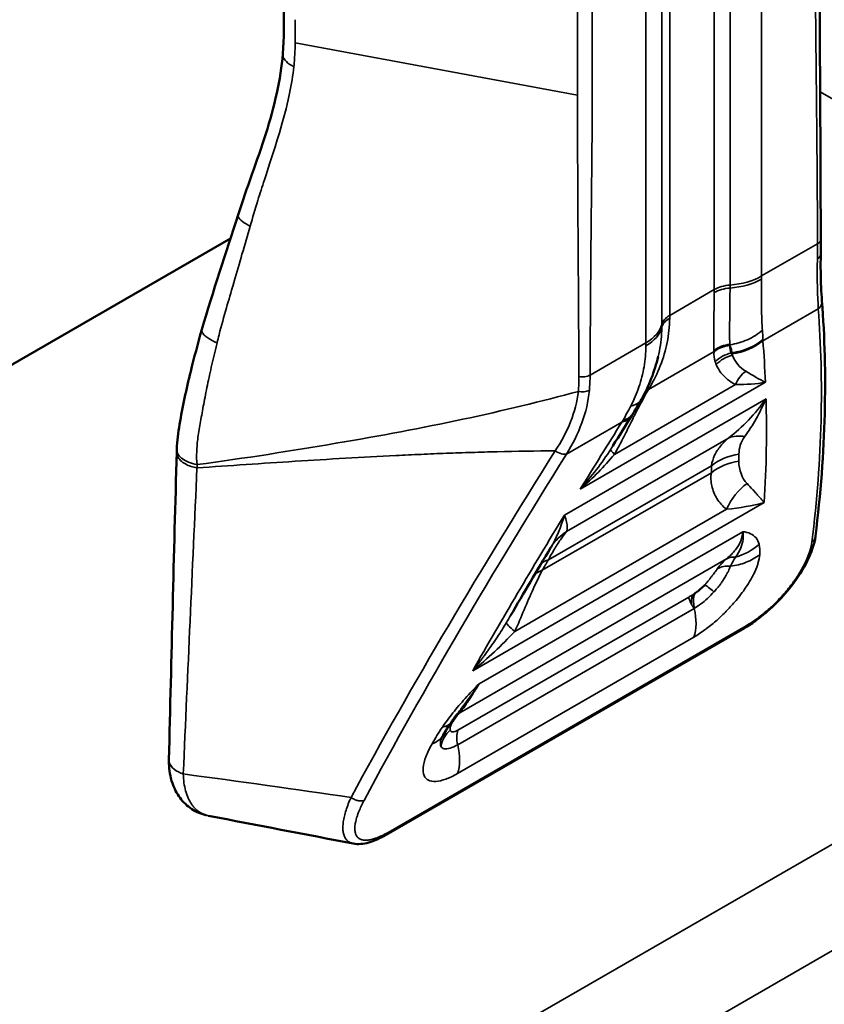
# Model space of a CAD drawing. Header units: millimetres. Extents: x 0 to 14369, y -869 to 2970.
# Tile 527 of 656: x 3819 to 3833, y 1187 to 1204. Entities that reach past the tile are written whole.
import ezdxf

# ---------------------------------------------------------------- set-up
doc = ezdxf.new("R2010")
doc.units = ezdxf.units.MM
doc.header["$LTSCALE"] = 10
doc.layers.add('Sichtbar (ISO)', color=7, linetype='Continuous', lineweight=50)
doc.layers.add('Sichtbar schmal (ISO)', color=7, linetype='Continuous', lineweight=35)

msp = doc.modelspace()

# ---------------------------------------------------------------- linework, layer by layer
at = {"layer": 'Sichtbar (ISO)'}
for p, q in [((3822.837, 1200.313), (3782.693, 1177.136)), ((3828.57, 1194.773), (3828.57, 1194.774)), ((3832.039, 1193.335), (3825.627, 1189.634))]:
    msp.add_line(p, q, dxfattribs=at)
for centre, major_axis, ratio, start_param, end_param in [((3829.419, 1194.245), (-0.834, 0.552), 0.958215, 6.283142, 6.283187), ((3825.964, 1192.213), (0.824, -0.566), 0.404787, 6.283185, 6.283364), ((3825.78, 1191.915), (0.869, -0.495), 0.548701, 6.283124, 6.283149), ((3825.527, 1189.807), (0.1, -0.173), 0.57735, 6.282714, 6.283185)]:
    msp.add_ellipse(centre, major_axis=major_axis, ratio=ratio, start_param=start_param, end_param=end_param, dxfattribs=at)
for points in [[(3833.371, 1211.994), (3833.371, 1208.09), (3833.39, 1204.197), (3833.409, 1200.303)], [(3823.777, 1203.62), (3823.802, 1203.906), (3823.796, 1204.179), (3823.796, 1204.462)], [(3822.327, 1198.682), (3822.526, 1199.366), (3822.752, 1200.052), (3822.974, 1200.736)], [(3833.409, 1200.303), (3833.409, 1200.213), (3833.408, 1200.124), (3833.407, 1200.038)], [(3833.429, 1199.199), (3833.526, 1197.9), (3833.502, 1196.5), (3833.312, 1194.982)], [(3822.326, 1198.682), (3822.326, 1198.682), (3822.326, 1198.682), (3822.326, 1198.682)], [(3830.496, 1198.198), (3830.434, 1197.935), (3830.331, 1197.675), (3830.196, 1197.432)], [(3830.497, 1198.198), (3830.497, 1198.2), (3830.497, 1198.201), (3830.498, 1198.203)], [(3830.196, 1197.432), (3830.147, 1197.345), (3830.097, 1197.26), (3830.045, 1197.176)], [(3830.026, 1197.145), (3829.912, 1196.964), (3829.799, 1196.784), (3829.687, 1196.603)], [(3830.045, 1197.176), (3830.038, 1197.166), (3830.032, 1197.156), (3830.026, 1197.145)], [(3821.737, 1190.976), (3821.78, 1192.81), (3821.826, 1194.647), (3821.876, 1196.485)], [(3821.876, 1196.486), (3821.876, 1196.503), (3821.876, 1196.523), (3821.877, 1196.544)], [(3821.876, 1196.486), (3821.876, 1196.486), (3821.876, 1196.485), (3821.876, 1196.485)], [(3833.312, 1194.982), (3833.312, 1194.982), (3833.312, 1194.982), (3833.312, 1194.982)], [(3828.57, 1194.773), (3828.327, 1194.367), (3828.088, 1193.962), (3827.853, 1193.559)], [(3828.585, 1194.798), (3828.58, 1194.79), (3828.575, 1194.782), (3828.57, 1194.774)], [(3831.33, 1194.109), (3831.314, 1194.091), (3831.278, 1194.056), (3831.216, 1194.004), (3831.173, 1193.972), (3831.15, 1193.957)], [(3826.902, 1191.802), (3826.861, 1191.75), (3826.823, 1191.698), (3826.789, 1191.647)], [(3826.789, 1191.647), (3826.736, 1191.571), (3826.692, 1191.496), (3826.648, 1191.419)], [(3822.443, 1189.974), (3822.444, 1189.974), (3822.446, 1189.974), (3822.447, 1189.974)], [(3825.037, 1189.475), (3824.175, 1189.641), (3823.311, 1189.808), (3822.447, 1189.973)]]:
    msp.add_open_spline(points, degree=3, dxfattribs=at)
for points, knots in [([(3822.974, 1200.736), (3823.132, 1201.221), (3823.317, 1201.706), (3823.626, 1202.678), (3823.738, 1203.171), (3823.777, 1203.62)], [0, 0, 0, 0, 0.159024, 0.159024, 0.3208624, 0.3208624, 0.3208624, 0.3208624]), ([(3833.407, 1200.038), (3833.402, 1199.809), (3833.406, 1199.61), (3833.418, 1199.354), (3833.424, 1199.272), (3833.429, 1199.199)], [0, 0, 0, 0, 0.0898929, 0.0898929, 0.1390026, 0.1390026, 0.1390026, 0.1390026]), ([(3821.877, 1196.542), (3821.879, 1196.688), (3821.903, 1196.835), (3821.979, 1197.296), (3822.049, 1197.612), (3822.187, 1198.179), (3822.253, 1198.43), (3822.326, 1198.682)], [0, 0, 0, 0, 0.0486434, 0.0486434, 0.1539479, 0.1539479, 0.2365826, 0.2365826, 0.2365826, 0.2365826]), ([(3833.312, 1194.982), (3833.295, 1194.845), (3833.245, 1194.694), (3833.095, 1194.392), (3832.998, 1194.24), (3832.791, 1193.973), (3832.684, 1193.853), (3832.475, 1193.651), (3832.371, 1193.564), (3832.192, 1193.431), (3832.114, 1193.379), (3832.039, 1193.335)], [0, 0, 0, 0, 0.0659942, 0.0659942, 0.1244603, 0.1244603, 0.1711716, 0.1711716, 0.2118942, 0.2118942, 0.2429385, 0.2429385, 0.2429385, 0.2429385]), ([(3826.648, 1191.419), (3826.632, 1191.39), (3826.62, 1191.366), (3826.608, 1191.34), (3826.606, 1191.333), (3826.606, 1191.333)], [0, 0, 0, 0, 0.01602061, 0.01602061, 0.02819988, 0.02819988, 0.02819988, 0.02819988]), ([(3822.412, 1189.981), (3822.319, 1190.003), (3822.227, 1190.041), (3822.064, 1190.148), (3821.993, 1190.217), (3821.876, 1190.374), (3821.83, 1190.465), (3821.76, 1190.671), (3821.74, 1190.791), (3821.737, 1190.933), (3821.737, 1190.953), (3821.737, 1190.973)], [0.0036528, 0.0036528, 0.0036528, 0.0036528, 0.0365222, 0.0365222, 0.0696414, 0.0696414, 0.1040063, 0.1040063, 0.1445002, 0.1445002, 0.1510925, 0.1510925, 0.1510925, 0.1510925]), ([(3825.627, 1189.634), (3825.519, 1189.571), (3825.414, 1189.524), (3825.22, 1189.468), (3825.126, 1189.458), (3825.037, 1189.475)], [0, 0, 0, 0, 0.04450751, 0.04450751, 0.08626756, 0.08626756, 0.08626756, 0.08626756])]:
    msp.add_open_spline(points, degree=3, knots=knots, dxfattribs=at)
at = {"layer": 'Sichtbar schmal (ISO)'}
for p, q in [((3832.349, 1199.643), (3832.349, 1223.072)), ((3831.5, 1222.827), (3831.5, 1199.398)), ((3831.783, 1199.479), (3831.783, 1222.909)), ((3830.702, 1198.937), (3830.702, 1222.366)), ((3830.561, 1222.203), (3830.561, 1198.774)), ((3830.278, 1221.876), (3830.278, 1198.447)), ((3823.996, 1203.816), (3829.053, 1202.884)), ((3833.396, 1202.939), (3843.054, 1197.364)), ((3833.35, 1200.221), (3832.349, 1199.643)), ((3831.5, 1199.398), (3830.702, 1198.937)), ((3832.371, 1198.483), (3833.363, 1199.055)), ((3830.278, 1198.447), (3829.277, 1197.869)), ((3830.321, 1197.61), (3831.496, 1198.288)), ((3831.495, 1198.301), (3831.495, 1198.309)), ((3831.802, 1198.262), (3831.821, 1198.268)), ((3831.822, 1198.251), (3831.825, 1198.221)), ((3829.102, 1195.825), (3832.416, 1197.739)), ((3829.713, 1196.448), (3831.88, 1197.699)), ((3830.341, 1197.642), (3830.334, 1197.63)), ((3832.427, 1197.445), (3828.819, 1195.361)), ((3828.855, 1196.452), (3829.847, 1197.025)), ((3831.758, 1196.74), (3828.855, 1195.064)), ((3828.532, 1194.559), (3831.45, 1196.244)), ((3831.448, 1196.119), (3828.421, 1194.371)), ((3827.175, 1192.571), (3832.395, 1195.585)), ((3827.927, 1193.275), (3831.718, 1195.464)), ((3832.009, 1195.062), (3827.289, 1192.337)), ((3831.722, 1194.578), (3826.944, 1191.819)), ((3831.044, 1193.892), (3826.911, 1191.506)), ((3797.092, 1168.381), (3840.935, 1193.695)), ((3831.141, 1193.688), (3826.907, 1191.244)), ((3832.072, 1193.378), (3825.661, 1189.677)), ((3826.903, 1190.73), (3831.137, 1193.175)), ((3841.739, 1192.252), (3797.896, 1166.939))]:
    msp.add_line(p, q, dxfattribs=at)
for centre, major_axis, ratio, start_param, end_param in [((3833.207, 1200.042), (0.2, -0.004), 0.636054, 5.509734, 6.283206), ((3831.854, 1199.194), (-0.5, 0), 0.57735, 4.854286, 5.497787), ((3831.642, 1200.051), (-1, 0), 0.57735, 1.712693, 2.356195), ((3831.641, 1200.006), (-1, 0.011), 0.584733, 1.71915, 2.362651), ((3830.574, 1200.164), (-0.417, 2.503), 0.453592, 4.338599, 4.360638), ((3828.601, 1201.806), (-2.65, 4.59), 0.57735, 3.914216, 3.926991), ((3831.853, 1199.136), (-0.5, 0.006), 0.584696, 4.860753, 5.504256), ((3827.965, 1201.439), (2.5, -4.33), 0.57735, 0.772617, 0.785398), ((3829.571, 1198.855), (1, 0), 0.57735, 5.497787, 6.141288), ((3831.056, 1198.733), (-0.5, 0), 0.57735, 5.497788, 6.141288), ((3831.056, 1198.676), (-0.5, 0.006), 0.584675, 5.504269, 6.147772), ((3829.316, 1199.47), (-0.434, 2.532), 0.460684, 4.334128, 4.355908), ((3827.167, 1200.978), (-2.5, 4.33), 0.57735, 3.914211, 3.926991), ((3829.571, 1198.811), (1, -0.011), 0.584663, 5.504305, 6.147806), ((3826.53, 1200.611), (2.65, -4.59), 0.57735, 0.772625, 0.785398), ((3831.83, 1197.985), (-0.5, 0.002), 0.870781, 4.815698, 5.449888), ((3831.701, 1199.152), (-0.994, -0.109), 0.891379, 1.593439, 2.208953), ((3831.703, 1199.134), (-0.997, -0.079), 0.891022, 1.620568, 2.233209), ((3831.862, 1197.82), (-0.449, -0.219), 0.881617, 4.429017, 5.089377), ((3832.317, 1198.553), (0.495, 0.326), 0.640032, 2.690734, 3.036523), ((3831.884, 1197.78), (-0.428, -0.259), 0.874269, 4.349579, 5.026827), ((3832.233, 1197.519), (-0.145, -0.478), 0.787799, 3.939052, 4.572834), ((3776.504, 1254.083), (56.448, -56.448), 0.03592, 6.137999, 6.176702), ((3824.867, 1198.538), (3.904, -2.009), 0.785751, 0.313928, 0.388576), ((3829.122, 1197.685), (0.199, -0.018), 0.589403, 4.484401, 5.552567), ((3830.656, 1197.284), (-0.431, 0.254), 0.525076, 5.848761, 6.004115), ((3830.676, 1197.319), (-0.433, 0.251), 0.523396, 5.841954, 6.019865), ((3830.468, 1196.962), (-0.435, 0.247), 0.281937, 5.781205, 5.943343), ((3830.514, 1197.042), (-0.432, 0.251), 0.324761, 5.800704, 5.936081), ((3829.179, 1197.677), (0.847, -0.532), 0.481057, 5.862595, 6.283185), ((3829.197, 1197.706), (0.848, -0.53), 0.469012, 5.858317, 6.283185), ((3832.321, 1195.921), (-0.627, 0.779), 0.560809, 5.692038, 6.148824), ((3719.073, 1238.246), (111.072, -40.707), 0.205251, 6.202042, 6.237433), ((3830.066, 1196.268), (-0.419, 0.272), 0.134065, 0.029239, 0.663012), ((3659.953, 1262.267), (-170.479, 64.595), 0.150093, 3.061145, 3.090428), ((3832.117, 1195.467), (-1, 0.016), 0.87306, 4.904049, 5.45886), ((3832.118, 1195.592), (-1, 0.01), 0.874392, 4.898702, 5.453513), ((3784.381, 1159.17), (44.647, 45.801), 0.357936, 5.920669, 5.924714), ((3784.281, 1159.268), (44.279, 45.424), 0.357936, 5.920669, 5.924714), ((3832.424, 1195.104), (-0.34, -0.94), 0.790136, 3.994459, 4.61361), ((3829.419, 1194.245), (-0.834, 0.552), 0.958215, 5.885018, 6.283131), ((3831.636, 1195.488), (-0.967, -0.256), 0.91307, 1.582561, 2.070431), ((3829.2, 1193.907), (-0.861, 0.509), 0.524182, 5.849381, 6.110716), ((3866.849, 1206.939), (-44.285, -45.422), 0.357989, 5.30845, 5.312496), ((3832.004, 1194.168), (-0.325, 0.38), 0.687214, 5.687204, 6.129914), ((3829.089, 1193.719), (-0.862, 0.508), 0.527303, 5.848329, 6.112178), ((3831.86, 1194.016), (-0.404, 0.294), 0.775711, 5.381229, 5.945311), ((3831.658, 1193.767), (-0.357, 0.35), 0.094169, 5.28016, 5.957621), ((3831.446, 1193.601), (0.25, -0.433), 0.57735, 3.572147, 4.031038), ((3830.468, 1193.827), (0.5, -0.866), 0.57735, 0.453817, 1.096959), ((3828.633, 1192.915), (-0.849, 0.528), 0.109014, 0.041452, 0.660614), ((3831.939, 1193.509), (0.1, -0.173), 0.57735, 0, 0.453817), ((3827.225, 1191.41), (-0.372, 0.334), 0.90232, 6.022968, 6.225329), ((3825.964, 1192.213), (0.824, -0.566), 0.404787, 5.880972, 6.283185), ((3827.128, 1191.284), (-0.412, 0.284), 0.802352, 5.925089, 6.043435), ((3825.78, 1191.915), (0.869, -0.495), 0.548701, 5.840727, 6.28315), ((3827.093, 1191.155), (-0.42, -0.272), 0.951903, 4.862705, 5.549803), ((3827.244, 1191.175), (-0.25, 0.433), 0.57735, 0.437714, 1.096957), ((3826.234, 1191.382), (-0.5, 0.866), 0.57735, 3.59541, 4.23854), ((3825.527, 1189.807), (0.1, -0.173), 0.57735, 0, 0.453817)]:
    msp.add_ellipse(centre, major_axis=major_axis, ratio=ratio, start_param=start_param, end_param=end_param, dxfattribs=at)
for points, knots in [([(3833.35, 1200.221), (3833.348, 1200.708), (3833.343, 1201.437), (3833.336, 1202.287), (3833.331, 1202.772), (3833.326, 1203.258), (3833.321, 1203.743), (3833.316, 1204.228), (3833.314, 1204.593), (3833.312, 1204.958), (3833.312, 1205.446), (3833.312, 1206.056), (3833.312, 1206.788), (3833.312, 1207.765), (3833.312, 1209.473), (3833.312, 1210.937), (3833.312, 1211.913)], [0, 0, 0, 0, 0.125, 0.1875, 0.21875, 0.25, 0.3125, 0.34375, 0.375, 0.40625, 0.4375, 0.5, 0.5625, 0.625, 0.75, 1, 1, 1, 1]), ([(3829.053, 1202.884), (3829.053, 1202.887), (3829.053, 1202.89), (3829.053, 1202.893), (3829.053, 1202.931), (3829.053, 1202.968), (3829.053, 1203.005), (3829.054, 1203.249), (3829.054, 1203.493), (3829.054, 1203.737), (3829.054, 1203.981), (3829.054, 1204.225), (3829.054, 1204.469), (3829.054, 1204.502), (3829.054, 1204.535), (3829.054, 1204.568), (3829.054, 1204.779), (3829.054, 1204.99), (3829.054, 1205.202), (3829.054, 1205.548), (3829.054, 1205.895), (3829.054, 1206.242), (3829.054, 1206.383), (3829.054, 1206.525), (3829.054, 1206.666), (3829.054, 1207.642), (3829.053, 1208.618), (3829.053, 1209.595)], [0, 0, 0, 0, 0.001437, 0.001437, 0.001437, 0.018149, 0.018149, 0.018149, 0.127244, 0.127244, 0.127244, 0.236338, 0.236338, 0.236338, 0.250966, 0.250966, 0.250966, 0.345433, 0.345433, 0.345433, 0.500434, 0.500434, 0.500434, 0.563622, 0.563622, 0.563622, 1, 1, 1, 1]), ([(3829.315, 1209.605), (3829.315, 1208.629), (3829.314, 1207.165), (3829.314, 1205.456), (3829.315, 1204.48), (3829.314, 1203.748), (3829.315, 1203.138), (3829.314, 1202.65), (3829.313, 1202.283), (3829.311, 1201.915), (3829.306, 1201.425), (3829.3, 1200.933), (3829.295, 1200.442), (3829.291, 1199.951), (3829.283, 1199.093), (3829.279, 1198.358), (3829.277, 1197.869)], [0, 0, 0, 0, 0.25, 0.375, 0.4375, 0.5, 0.5625, 0.59375, 0.625, 0.65625, 0.6875, 0.75, 0.78125, 0.8125, 0.875, 1, 1, 1, 1]), ([(3823.996, 1203.816), (3823.997, 1203.864), (3823.997, 1203.911), (3823.997, 1203.958), (3823.998, 1204.005), (3823.998, 1204.052), (3823.998, 1204.098), (3823.998, 1204.143), (3823.998, 1204.189), (3823.998, 1204.233)], [0.0000004, 0.0000004, 0.0000004, 0.0000004, 0.3333333, 0.3333333, 0.3333333, 0.6666667, 0.6666667, 0.6666667, 0.9999987, 0.9999987, 0.9999987, 0.9999987]), ([(3823.973, 1203.392), (3823.922, 1203.416), (3823.874, 1203.446), (3823.839, 1203.482), (3823.804, 1203.516), (3823.782, 1203.555), (3823.778, 1203.594), (3823.777, 1203.603), (3823.777, 1203.612), (3823.777, 1203.62)], [0.0000463, 0.0000463, 0.0000463, 0.0000463, 0.2622411, 0.2622411, 0.2622411, 0.515991, 0.515991, 0.515991, 0.5734882, 0.5734882, 0.5734882, 0.5734882]), ([(3823.191, 1200.535), (3823.236, 1200.687), (3823.281, 1200.842), (3823.328, 1200.995), (3823.367, 1201.119), (3823.406, 1201.242), (3823.445, 1201.362), (3823.512, 1201.57), (3823.578, 1201.768), (3823.639, 1201.958), (3823.656, 1202.012), (3823.672, 1202.066), (3823.688, 1202.119), (3823.762, 1202.358), (3823.826, 1202.587), (3823.873, 1202.799), (3823.882, 1202.838), (3823.89, 1202.875), (3823.898, 1202.913), (3823.932, 1203.081), (3823.956, 1203.24), (3823.973, 1203.392)], [0, 0, 0, 0, 0.1378718, 0.1378718, 0.1378718, 0.25, 0.25, 0.25, 0.4448866, 0.4448866, 0.4448866, 0.5, 0.5, 0.5, 0.75, 0.75, 0.75, 0.7951623, 0.7951623, 0.7951623, 1, 1, 1, 1]), ([(3829.077, 1197.841), (3829.077, 1197.95), (3829.076, 1198.058), (3829.076, 1198.167), (3829.075, 1198.288), (3829.074, 1198.408), (3829.074, 1198.529), (3829.073, 1198.65), (3829.072, 1198.77), (3829.071, 1198.891), (3829.071, 1199.012), (3829.07, 1199.132), (3829.069, 1199.253), (3829.069, 1199.274), (3829.069, 1199.294), (3829.069, 1199.315), (3829.068, 1199.415), (3829.068, 1199.515), (3829.067, 1199.616), (3829.066, 1199.736), (3829.065, 1199.857), (3829.064, 1199.978), (3829.064, 1200.003), (3829.064, 1200.029), (3829.064, 1200.054), (3829.063, 1200.177), (3829.062, 1200.3), (3829.061, 1200.424), (3829.061, 1200.517), (3829.06, 1200.611), (3829.06, 1200.704), (3829.059, 1200.734), (3829.059, 1200.764), (3829.059, 1200.794), (3829.058, 1201.006), (3829.057, 1201.219), (3829.056, 1201.431), (3829.056, 1201.465), (3829.056, 1201.5), (3829.055, 1201.535), (3829.055, 1201.658), (3829.054, 1201.781), (3829.054, 1201.904), (3829.054, 1201.989), (3829.054, 1202.074), (3829.054, 1202.158), (3829.054, 1202.196), (3829.053, 1202.234), (3829.053, 1202.272), (3829.053, 1202.395), (3829.053, 1202.517), (3829.053, 1202.639), (3829.053, 1202.721), (3829.053, 1202.802), (3829.053, 1202.884)], [0, 0, 0, 0, 0.064883, 0.064883, 0.064883, 0.136772, 0.136772, 0.136772, 0.20863, 0.20863, 0.20863, 0.280457, 0.280457, 0.280457, 0.29267, 0.29267, 0.29267, 0.352262, 0.352262, 0.352262, 0.424059, 0.424059, 0.424059, 0.439005, 0.439005, 0.439005, 0.512172, 0.512172, 0.512172, 0.567602, 0.567602, 0.567602, 0.58534, 0.58534, 0.58534, 0.711163, 0.711163, 0.711163, 0.731675, 0.731675, 0.731675, 0.804842, 0.804842, 0.804842, 0.855289, 0.855289, 0.855289, 0.87801, 0.87801, 0.87801, 0.951177, 0.951177, 0.951177, 1, 1, 1, 1]), ([(3823.191, 1200.535), (3823.14, 1200.56), (3823.091, 1200.589), (3823.053, 1200.618), (3823.014, 1200.647), (3822.986, 1200.677), (3822.977, 1200.703), (3822.972, 1200.715), (3822.971, 1200.726), (3822.974, 1200.736)], [0.0000831, 0.0000831, 0.0000831, 0.0000831, 0.2483074, 0.2483074, 0.2483074, 0.4988922, 0.4988922, 0.4988922, 0.6198528, 0.6198528, 0.6198528, 0.6198528]), ([(3822.599, 1198.447), (3822.611, 1198.495), (3822.623, 1198.543), (3822.635, 1198.591), (3822.677, 1198.753), (3822.721, 1198.912), (3822.767, 1199.071), (3822.807, 1199.213), (3822.849, 1199.354), (3822.89, 1199.496), (3822.895, 1199.514), (3822.901, 1199.533), (3822.906, 1199.551), (3822.953, 1199.711), (3822.999, 1199.871), (3823.045, 1200.032), (3823.093, 1200.198), (3823.142, 1200.365), (3823.191, 1200.535)], [0, 0, 0, 0, 0.0675746, 0.0675746, 0.0675746, 0.2952134, 0.2952134, 0.2952134, 0.5, 0.5, 0.5, 0.5268358, 0.5268358, 0.5268358, 0.7594315, 0.7594315, 0.7594315, 1, 1, 1, 1]), ([(3833.35, 1200.221), (3833.374, 1200.235), (3833.394, 1200.254), (3833.403, 1200.275), (3833.407, 1200.284), (3833.409, 1200.294), (3833.409, 1200.303)], [0, 0, 0, 0, 0.4993892, 0.4993892, 0.4993892, 0.725237, 0.725237, 0.725237, 0.725237]), ([(3831.783, 1199.426), (3831.782, 1199.283), (3831.78, 1199.15), (3831.778, 1199.027), (3831.777, 1198.903), (3831.776, 1198.79), (3831.775, 1198.689), (3831.775, 1198.587), (3831.775, 1198.497), (3831.78, 1198.419)], [0, 0, 0, 0, 0.333333, 0.333333, 0.333333, 0.666667, 0.666667, 0.666667, 1, 1, 1, 1]), ([(3833.429, 1199.199), (3833.43, 1199.182), (3833.429, 1199.165), (3833.425, 1199.149), (3833.416, 1199.112), (3833.392, 1199.078), (3833.363, 1199.055)], [0.2800636, 0.2800636, 0.2800636, 0.2800636, 0.5, 0.5, 0.5, 1, 1, 1, 1]), ([(3822.599, 1198.447), (3822.54, 1198.471), (3822.451, 1198.517), (3822.366, 1198.585), (3822.328, 1198.635), (3822.322, 1198.666), (3822.326, 1198.68), (3822.326, 1198.682)], [0.0000152, 0.0000152, 0.0000152, 0.0000152, 0.2500324, 0.3752329, 0.5004333, 0.6256337, 0.6399154, 0.6399154, 0.6399154, 0.6399154]), ([(3830.498, 1198.203), (3830.505, 1198.235), (3830.512, 1198.267), (3830.518, 1198.299), (3830.545, 1198.437), (3830.559, 1198.577), (3830.561, 1198.721)], [0.5889068, 0.5889068, 0.5889068, 0.5889068, 0.6666667, 0.6666667, 0.6666667, 1, 1, 1, 1]), ([(3832.363, 1198.674), (3832.285, 1198.605), (3832.193, 1198.546), (3832.094, 1198.501), (3831.994, 1198.456), (3831.887, 1198.426), (3831.78, 1198.411)], [0, 0, 0, 0, 0.5, 0.5, 0.5, 1, 1, 1, 1]), ([(3831.78, 1198.398), (3831.779, 1198.4), (3831.78, 1198.402), (3831.781, 1198.405), (3831.781, 1198.407), (3831.78, 1198.409), (3831.78, 1198.411)], [0.0000002, 0.0000002, 0.0000002, 0.0000002, 0.5, 0.5, 0.5, 1, 1, 1, 1]), ([(3831.821, 1198.268), (3831.818, 1198.282), (3831.814, 1198.296), (3831.811, 1198.311), (3831.808, 1198.325), (3831.805, 1198.34), (3831.8, 1198.354), (3831.795, 1198.369), (3831.788, 1198.383), (3831.78, 1198.398)], [0, 0, 0, 0, 0.3333333, 0.3333333, 0.3333333, 0.6666667, 0.6666667, 0.6666667, 0.9998532, 0.9998532, 0.9998532, 0.9998532]), ([(3829.077, 1197.841), (3829.11, 1197.835), (3829.148, 1197.834), (3829.184, 1197.839), (3829.219, 1197.844), (3829.252, 1197.855), (3829.277, 1197.869)], [0, 0, 0, 0, 0.50042, 0.50042, 0.50042, 1, 1, 1, 1]), ([(3830.005, 1197.312), (3830.068, 1197.325), (3830.12, 1197.349), (3830.157, 1197.383), (3830.173, 1197.398), (3830.186, 1197.414), (3830.196, 1197.432)], [0, 0, 0, 0, 0.5, 0.5, 0.5, 0.7147985, 0.7147985, 0.7147985, 0.7147985]), ([(3821.876, 1196.485), (3821.875, 1196.46), (3821.88, 1196.435), (3821.892, 1196.41), (3821.904, 1196.384), (3821.922, 1196.359), (3821.946, 1196.336), (3821.97, 1196.313), (3822, 1196.293), (3822.031, 1196.275), (3822.095, 1196.24), (3822.17, 1196.217), (3822.239, 1196.205)], [0.3816005, 0.3816005, 0.3816005, 0.3816005, 0.5, 0.5, 0.5, 0.625, 0.625, 0.625, 0.75, 0.75, 0.75, 1, 1, 1, 1]), ([(3821.877, 1196.542), (3821.876, 1196.518), (3821.882, 1196.494), (3821.892, 1196.47), (3821.906, 1196.438), (3821.931, 1196.407), (3821.963, 1196.38), (3821.996, 1196.352), (3822.037, 1196.328), (3822.085, 1196.308), (3822.133, 1196.287), (3822.188, 1196.272), (3822.243, 1196.263)], [0.3763985, 0.3763985, 0.3763985, 0.3763985, 0.5, 0.5, 0.5, 0.6666667, 0.6666667, 0.6666667, 0.8333333, 0.8333333, 0.8333333, 1, 1, 1, 1]), ([(3828.653, 1196.51), (3828.306, 1196.508), (3827.959, 1196.502), (3827.612, 1196.494), (3827.461, 1196.491), (3827.309, 1196.487), (3827.158, 1196.482), (3827.006, 1196.478), (3826.855, 1196.472), (3826.704, 1196.467), (3826.553, 1196.461), (3826.402, 1196.455), (3826.251, 1196.448), (3826.101, 1196.442), (3825.95, 1196.434), (3825.8, 1196.427), (3825.197, 1196.397), (3824.597, 1196.361), (3823.996, 1196.323), (3823.41, 1196.286), (3822.825, 1196.246), (3822.239, 1196.205)], [0, 0, 0, 0, 0.16086, 0.16086, 0.16086, 0.231345, 0.231345, 0.231345, 0.301831, 0.301831, 0.301831, 0.372316, 0.372316, 0.372316, 0.442802, 0.442802, 0.442802, 0.724744, 0.724744, 0.724744, 1, 1, 1, 1]), ([(3828.653, 1196.51), (3828.685, 1196.488), (3828.726, 1196.469), (3828.763, 1196.459), (3828.799, 1196.448), (3828.832, 1196.446), (3828.855, 1196.452)], [0, 0, 0, 0, 0.5, 0.5, 0.5, 1, 1, 1, 1]), ([(3831.718, 1195.464), (3831.649, 1195.52), (3831.536, 1195.649), (3831.443, 1195.88), (3831.436, 1196.039), (3831.448, 1196.119)], [0, 0, 0, 0, 0.3333333, 0.6666667, 0.9999996, 0.9999996, 0.9999996, 0.9999996]), ([(3832.088, 1195.925), (3832.122, 1195.888), (3832.155, 1195.852), (3832.187, 1195.818), (3832.205, 1195.799), (3832.222, 1195.78), (3832.239, 1195.761), (3832.252, 1195.747), (3832.264, 1195.733), (3832.277, 1195.719), (3832.285, 1195.71), (3832.293, 1195.701), (3832.301, 1195.692), (3832.307, 1195.685), (3832.313, 1195.678), (3832.319, 1195.672), (3832.324, 1195.666), (3832.329, 1195.661), (3832.334, 1195.655), (3832.338, 1195.651), (3832.342, 1195.646), (3832.346, 1195.641), (3832.35, 1195.637), (3832.354, 1195.633), (3832.357, 1195.628), (3832.361, 1195.625), (3832.364, 1195.621), (3832.367, 1195.617), (3832.37, 1195.613), (3832.374, 1195.61), (3832.377, 1195.606), (3832.379, 1195.603), (3832.382, 1195.6), (3832.385, 1195.597), (3832.387, 1195.594), (3832.389, 1195.592), (3832.391, 1195.589), (3832.393, 1195.588), (3832.394, 1195.586), (3832.395, 1195.585)], [0, 0, 0, 0, 0.2873525, 0.2873525, 0.2873525, 0.4489045, 0.4489045, 0.4489045, 0.5729431, 0.5729431, 0.5729431, 0.6555368, 0.6555368, 0.6555368, 0.7182483, 0.7182483, 0.7182483, 0.7698159, 0.7698159, 0.7698159, 0.8149689, 0.8149689, 0.8149689, 0.8557926, 0.8557926, 0.8557926, 0.8934792, 0.8934792, 0.8934792, 0.9281865, 0.9281865, 0.9281865, 0.9592757, 0.9592757, 0.9592757, 0.9851994, 0.9851994, 0.9851994, 1, 1, 1, 1]), ([(3828.819, 1195.361), (3828.818, 1195.359), (3828.82, 1195.358), (3828.82, 1195.356), (3828.821, 1195.355), (3828.821, 1195.353), (3828.822, 1195.352), (3828.837, 1195.31), (3828.848, 1195.272), (3828.856, 1195.238), (3828.864, 1195.2), (3828.868, 1195.167), (3828.868, 1195.138), (3828.868, 1195.11), (3828.864, 1195.085), (3828.855, 1195.064)], [0, 0, 0, 0, 0.012138, 0.012138, 0.012138, 0.024276, 0.024276, 0.024276, 0.333333, 0.333333, 0.333333, 0.666667, 0.666667, 0.666667, 1, 1, 1, 1]), ([(3832.009, 1195.062), (3832.02, 1195.018), (3832.023, 1194.971), (3832.017, 1194.923), (3832.011, 1194.874), (3831.997, 1194.824), (3831.975, 1194.771), (3831.952, 1194.718), (3831.92, 1194.663), (3831.881, 1194.608)], [0, 0, 0, 0, 0.333333, 0.333333, 0.333333, 0.666667, 0.666667, 0.666667, 1, 1, 1, 1]), ([(3833.248, 1194.877), (3833.263, 1194.888), (3833.278, 1194.903), (3833.289, 1194.919), (3833.3, 1194.936), (3833.308, 1194.956), (3833.311, 1194.976), (3833.312, 1194.978), (3833.312, 1194.98), (3833.312, 1194.982)], [0, 0, 0, 0, 0.2484713, 0.2484713, 0.2484713, 0.5, 0.5, 0.5, 0.5282109, 0.5282109, 0.5282109, 0.5282109]), ([(3832.072, 1193.378), (3832.142, 1193.419), (3832.211, 1193.464), (3832.281, 1193.515), (3832.287, 1193.52), (3832.293, 1193.525), (3832.3, 1193.53), (3832.364, 1193.579), (3832.429, 1193.632), (3832.492, 1193.689), (3832.503, 1193.699), (3832.514, 1193.709), (3832.524, 1193.718), (3832.548, 1193.741), (3832.572, 1193.763), (3832.595, 1193.786), (3832.629, 1193.82), (3832.662, 1193.854), (3832.694, 1193.889), (3832.708, 1193.904), (3832.722, 1193.919), (3832.735, 1193.934), (3832.753, 1193.955), (3832.77, 1193.975), (3832.788, 1193.995), (3832.817, 1194.031), (3832.846, 1194.067), (3832.874, 1194.104), (3832.891, 1194.125), (3832.907, 1194.146), (3832.922, 1194.168), (3832.933, 1194.183), (3832.943, 1194.197), (3832.953, 1194.212), (3832.978, 1194.248), (3833.001, 1194.283), (3833.023, 1194.319), (3833.042, 1194.35), (3833.06, 1194.38), (3833.077, 1194.411), (3833.098, 1194.449), (3833.118, 1194.487), (3833.136, 1194.524), (3833.156, 1194.567), (3833.174, 1194.609), (3833.189, 1194.651), (3833.197, 1194.671), (3833.204, 1194.691), (3833.21, 1194.712), (3833.228, 1194.768), (3833.241, 1194.824), (3833.248, 1194.877)], [0, 0, 0, 0, 0.13065, 0.13065, 0.13065, 0.142857, 0.142857, 0.142857, 0.264773, 0.264773, 0.264773, 0.285714, 0.285714, 0.285714, 0.332325, 0.332325, 0.332325, 0.399934, 0.399934, 0.399934, 0.428571, 0.428571, 0.428571, 0.466769, 0.466769, 0.466769, 0.532767, 0.532767, 0.532767, 0.571429, 0.571429, 0.571429, 0.597526, 0.597526, 0.597526, 0.660459, 0.660459, 0.660459, 0.714286, 0.714286, 0.714286, 0.781091, 0.781091, 0.781091, 0.857143, 0.857143, 0.857143, 0.894614, 0.894614, 0.894614, 1, 1, 1, 1]), ([(3831.137, 1193.175), (3831.203, 1193.213), (3831.271, 1193.258), (3831.34, 1193.309), (3831.348, 1193.315), (3831.355, 1193.32), (3831.363, 1193.326), (3831.424, 1193.373), (3831.487, 1193.424), (3831.55, 1193.48), (3831.566, 1193.494), (3831.582, 1193.508), (3831.598, 1193.523), (3831.65, 1193.572), (3831.702, 1193.623), (3831.752, 1193.676), (3831.776, 1193.701), (3831.8, 1193.726), (3831.823, 1193.752), (3831.831, 1193.761), (3831.839, 1193.771), (3831.847, 1193.78), (3831.877, 1193.815), (3831.907, 1193.85), (3831.935, 1193.886), (3831.965, 1193.923), (3831.994, 1193.961), (3832.021, 1193.999), (3832.045, 1194.032), (3832.068, 1194.065), (3832.089, 1194.098), (3832.121, 1194.147), (3832.149, 1194.195), (3832.175, 1194.242), (3832.186, 1194.263), (3832.197, 1194.283), (3832.206, 1194.303), (3832.234, 1194.36), (3832.257, 1194.414), (3832.274, 1194.464), (3832.277, 1194.473), (3832.28, 1194.482), (3832.283, 1194.49), (3832.301, 1194.548), (3832.311, 1194.601), (3832.314, 1194.65)], [0, 0, 0, 0, 0.128762, 0.128762, 0.128762, 0.142857, 0.142857, 0.142857, 0.256333, 0.256333, 0.256333, 0.285714, 0.285714, 0.285714, 0.382344, 0.382344, 0.382344, 0.428571, 0.428571, 0.428571, 0.444643, 0.444643, 0.444643, 0.506302, 0.506302, 0.506302, 0.571429, 0.571429, 0.571429, 0.628972, 0.628972, 0.628972, 0.714286, 0.714286, 0.714286, 0.751892, 0.751892, 0.751892, 0.857143, 0.857143, 0.857143, 0.875779, 0.875779, 0.875779, 1, 1, 1, 1]), ([(3832.314, 1194.65), (3832.243, 1194.595), (3832.118, 1194.525), (3831.933, 1194.467), (3831.837, 1194.45), (3831.789, 1194.444)], [0, 0, 0, 0, 0.498328, 0.749195, 1, 1, 1, 1]), ([(3828.421, 1194.371), (3828.366, 1194.266), (3828.258, 1194.041), (3828.097, 1193.663), (3827.987, 1193.405), (3827.927, 1193.275)], [0.0000004, 0.0000004, 0.0000004, 0.0000004, 0.3333333, 0.6666667, 1, 1, 1, 1]), ([(3831.33, 1194.109), (3831.342, 1194.122), (3831.353, 1194.135), (3831.365, 1194.148), (3831.368, 1194.152), (3831.371, 1194.156), (3831.375, 1194.16), (3831.382, 1194.169), (3831.39, 1194.178), (3831.397, 1194.187), (3831.404, 1194.196), (3831.412, 1194.206), (3831.419, 1194.215), (3831.422, 1194.219), (3831.425, 1194.222), (3831.428, 1194.226), (3831.433, 1194.232), (3831.437, 1194.239), (3831.442, 1194.245), (3831.447, 1194.251), (3831.452, 1194.258), (3831.457, 1194.264), (3831.459, 1194.267), (3831.462, 1194.271), (3831.464, 1194.274), (3831.466, 1194.277), (3831.468, 1194.279), (3831.47, 1194.282), (3831.475, 1194.288), (3831.479, 1194.294), (3831.484, 1194.3), (3831.492, 1194.312), (3831.501, 1194.324), (3831.51, 1194.335), (3831.517, 1194.346), (3831.525, 1194.356), (3831.532, 1194.367), (3831.54, 1194.377), (3831.547, 1194.387), (3831.555, 1194.398)], [0, 0, 0, 0, 0.155035, 0.155035, 0.155035, 0.2, 0.2, 0.2, 0.30101, 0.30101, 0.30101, 0.4, 0.4, 0.4, 0.437966, 0.437966, 0.437966, 0.503064, 0.503064, 0.503064, 0.565903, 0.565903, 0.565903, 0.6, 0.6, 0.6, 0.626531, 0.626531, 0.626531, 0.685106, 0.685106, 0.685106, 0.8, 0.8, 0.8, 0.901342, 0.901342, 0.901342, 1, 1, 1, 1]), ([(3831.789, 1194.444), (3831.784, 1194.431), (3831.779, 1194.417), (3831.773, 1194.403), (3831.767, 1194.388), (3831.76, 1194.373), (3831.753, 1194.358), (3831.745, 1194.342), (3831.736, 1194.325), (3831.727, 1194.308), (3831.725, 1194.304), (3831.722, 1194.299), (3831.72, 1194.295), (3831.717, 1194.29), (3831.715, 1194.286), (3831.712, 1194.282), (3831.707, 1194.273), (3831.702, 1194.264), (3831.696, 1194.254), (3831.69, 1194.245), (3831.684, 1194.235), (3831.678, 1194.225), (3831.671, 1194.214), (3831.665, 1194.204), (3831.658, 1194.193), (3831.645, 1194.173), (3831.631, 1194.153), (3831.617, 1194.134), (3831.615, 1194.131), (3831.613, 1194.128), (3831.611, 1194.125), (3831.593, 1194.101), (3831.575, 1194.077), (3831.556, 1194.054), (3831.554, 1194.052), (3831.551, 1194.049), (3831.549, 1194.046), (3831.531, 1194.025), (3831.513, 1194.004), (3831.494, 1193.984)], [0, 0, 0, 0, 0.098332, 0.098332, 0.098332, 0.1992129, 0.1992129, 0.1992129, 0.3046497, 0.3046497, 0.3046497, 0.3333333, 0.3333333, 0.3333333, 0.3600094, 0.3600094, 0.3600094, 0.4181115, 0.4181115, 0.4181115, 0.4793266, 0.4793266, 0.4793266, 0.5439636, 0.5439636, 0.5439636, 0.6666667, 0.6666667, 0.6666667, 0.6848039, 0.6848039, 0.6848039, 0.8391084, 0.8391084, 0.8391084, 0.8574919, 0.8574919, 0.8574919, 0.9999999, 0.9999999, 0.9999999, 0.9999999]), ([(3831.15, 1193.957), (3831.144, 1193.953), (3831.132, 1193.945), (3831.12, 1193.938), (3831.114, 1193.934)], [0.000004, 0.000004, 0.000004, 0.000004, 0.5, 0.9999964, 0.9999964, 0.9999964, 0.9999964]), ([(3831.15, 1193.957), (3831.149, 1193.955), (3831.149, 1193.954), (3831.148, 1193.952), (3831.143, 1193.934), (3831.137, 1193.914), (3831.133, 1193.891), (3831.132, 1193.883), (3831.13, 1193.874), (3831.13, 1193.865), (3831.129, 1193.85), (3831.128, 1193.835), (3831.129, 1193.82), (3831.129, 1193.8), (3831.131, 1193.779), (3831.134, 1193.758), (3831.135, 1193.752), (3831.136, 1193.746), (3831.137, 1193.74), (3831.14, 1193.724), (3831.143, 1193.708), (3831.147, 1193.692)], [0.0000015, 0.0000015, 0.0000015, 0.0000015, 0.0270047, 0.0270047, 0.0270047, 0.2995826, 0.2995826, 0.2995826, 0.4059373, 0.4059373, 0.4059373, 0.5721605, 0.5721605, 0.5721605, 0.7847182, 0.7847182, 0.7847182, 0.8447384, 0.8447384, 0.8447384, 1, 1, 1, 1]), ([(3831.094, 1193.762), (3831.099, 1193.753), (3831.109, 1193.736), (3831.125, 1193.712), (3831.136, 1193.696), (3831.141, 1193.688)], [0.0000087, 0.0000087, 0.0000087, 0.0000087, 0.3333333, 0.6666667, 1, 1, 1, 1]), ([(3827.175, 1192.571), (3827.178, 1192.574), (3827.18, 1192.577), (3827.183, 1192.581), (3827.189, 1192.588), (3827.194, 1192.595), (3827.2, 1192.602), (3827.207, 1192.611), (3827.214, 1192.619), (3827.221, 1192.628), (3827.228, 1192.638), (3827.236, 1192.648), (3827.244, 1192.658), (3827.252, 1192.668), (3827.26, 1192.679), (3827.269, 1192.69), (3827.278, 1192.702), (3827.287, 1192.713), (3827.295, 1192.725), (3827.305, 1192.738), (3827.315, 1192.751), (3827.325, 1192.764), (3827.336, 1192.778), (3827.347, 1192.793), (3827.358, 1192.808), (3827.371, 1192.826), (3827.384, 1192.843), (3827.397, 1192.861), (3827.414, 1192.884), (3827.431, 1192.908), (3827.448, 1192.931), (3827.472, 1192.965), (3827.497, 1193), (3827.521, 1193.035), (3827.553, 1193.082), (3827.585, 1193.129), (3827.617, 1193.177), (3827.673, 1193.263), (3827.729, 1193.35), (3827.782, 1193.439)], [0, 0, 0, 0, 0.0116423, 0.0116423, 0.0116423, 0.0373669, 0.0373669, 0.0373669, 0.0688367, 0.0688367, 0.0688367, 0.1042539, 0.1042539, 0.1042539, 0.1428096, 0.1428096, 0.1428096, 0.1845085, 0.1845085, 0.1845085, 0.2304286, 0.2304286, 0.2304286, 0.28258, 0.28258, 0.28258, 0.3452512, 0.3452512, 0.3452512, 0.4264073, 0.4264073, 0.4264073, 0.5467509, 0.5467509, 0.5467509, 0.7079025, 0.7079025, 0.7079025, 1, 1, 1, 1]), ([(3827.289, 1192.337), (3827.202, 1192.251), (3827.12, 1192.164), (3827.042, 1192.077), (3826.964, 1191.99), (3826.889, 1191.902), (3826.821, 1191.816), (3826.753, 1191.729), (3826.69, 1191.645), (3826.633, 1191.562)], [0, 0, 0, 0, 0.333333, 0.333333, 0.333333, 0.666667, 0.666667, 0.666667, 1, 1, 1, 1]), ([(3826.902, 1191.803), (3826.919, 1191.826), (3826.937, 1191.849), (3826.956, 1191.873), (3827.008, 1191.943), (3827.063, 1192.017), (3827.119, 1192.095), (3827.175, 1192.173), (3827.232, 1192.254), (3827.289, 1192.337)], [0.2184254, 0.2184254, 0.2184254, 0.2184254, 0.3333333, 0.3333333, 0.3333333, 0.6666667, 0.6666667, 0.6666667, 1, 1, 1, 1]), ([(3826.774, 1191.509), (3826.77, 1191.521), (3826.769, 1191.548), (3826.784, 1191.602), (3826.807, 1191.643), (3826.823, 1191.665)], [0.0000892, 0.0000892, 0.0000892, 0.0000892, 0.3333333, 0.6666667, 1, 1, 1, 1]), ([(3826.911, 1191.506), (3826.894, 1191.496), (3826.878, 1191.488), (3826.862, 1191.483), (3826.847, 1191.478), (3826.833, 1191.476), (3826.821, 1191.476), (3826.809, 1191.476), (3826.799, 1191.48), (3826.791, 1191.485), (3826.783, 1191.491), (3826.777, 1191.499), (3826.774, 1191.509)], [0, 0, 0, 0, 0.25, 0.25, 0.25, 0.5, 0.5, 0.5, 0.75, 0.75, 0.75, 0.999542, 0.999542, 0.999542, 0.999542]), ([(3826.607, 1191.218), (3826.599, 1191.236), (3826.595, 1191.258), (3826.596, 1191.285), (3826.597, 1191.3), (3826.599, 1191.317), (3826.604, 1191.335)], [0, 0, 0, 0, 0.3333333, 0.3333333, 0.3333333, 0.5244324, 0.5244324, 0.5244324, 0.5244324]), ([(3826.907, 1191.244), (3826.857, 1191.216), (3826.766, 1191.176), (3826.66, 1191.166), (3826.619, 1191.196), (3826.607, 1191.218)], [0, 0, 0, 0, 0.3333333, 0.6666667, 1, 1, 1, 1]), ([(3821.738, 1190.976), (3821.737, 1190.962), (3821.739, 1190.948), (3821.742, 1190.933), (3821.754, 1190.887), (3821.787, 1190.842), (3821.832, 1190.806), (3821.878, 1190.77), (3821.936, 1190.742), (3821.994, 1190.723)], [0.4237541, 0.4237541, 0.4237541, 0.4237541, 0.5, 0.5, 0.5, 0.75, 0.75, 0.75, 1, 1, 1, 1]), ([(3821.994, 1190.723), (3821.996, 1190.615), (3822.011, 1190.513), (3822.036, 1190.422), (3822.049, 1190.376), (3822.064, 1190.332), (3822.082, 1190.292), (3822.099, 1190.254), (3822.118, 1190.218), (3822.14, 1190.186), (3822.152, 1190.168), (3822.165, 1190.15), (3822.179, 1190.134), (3822.214, 1190.092), (3822.254, 1190.056), (3822.298, 1190.03), (3822.301, 1190.028), (3822.303, 1190.027), (3822.305, 1190.026), (3822.347, 1190.001), (3822.394, 1189.984), (3822.443, 1189.974)], [0, 0, 0, 0, 0.1666667, 0.1666667, 0.1666667, 0.2524936, 0.2524936, 0.2524936, 0.3333333, 0.3333333, 0.3333333, 0.3795349, 0.3795349, 0.3795349, 0.5, 0.5, 0.5, 0.5057527, 0.5057527, 0.5057527, 0.6209553, 0.6209553, 0.6209553, 0.6209553]), ([(3825.037, 1189.475), (3825.024, 1189.477), (3824.967, 1189.493), (3824.909, 1189.539), (3824.87, 1189.618), (3824.853, 1189.69), (3824.849, 1189.772), (3824.857, 1189.864), (3824.877, 1189.965), (3824.917, 1190.108), (3824.962, 1190.224), (3824.998, 1190.304)], [0.3378283, 0.3378283, 0.3378283, 0.3378283, 0.375, 0.5, 0.5625, 0.625, 0.6875, 0.75, 0.8125, 0.875, 1, 1, 1, 1]), ([(3824.998, 1190.304), (3825.014, 1190.291), (3825.033, 1190.279), (3825.054, 1190.269), (3825.075, 1190.259), (3825.098, 1190.251), (3825.119, 1190.246), (3825.141, 1190.241), (3825.163, 1190.238), (3825.182, 1190.239), (3825.201, 1190.24), (3825.218, 1190.243), (3825.231, 1190.248)], [0, 0, 0, 0, 0.249339, 0.249339, 0.249339, 0.5, 0.5, 0.5, 0.751039, 0.751039, 0.751039, 1, 1, 1, 1]), ([(3825.231, 1190.248), (3825.193, 1190.177), (3825.163, 1190.112), (3825.138, 1190.052), (3825.13, 1190.03), (3825.122, 1190.01), (3825.115, 1189.99), (3825.112, 1189.98), (3825.108, 1189.97), (3825.105, 1189.96), (3825.095, 1189.93), (3825.088, 1189.901), (3825.081, 1189.874), (3825.075, 1189.847), (3825.071, 1189.821), (3825.068, 1189.796), (3825.068, 1189.793), (3825.068, 1189.79), (3825.068, 1189.787), (3825.066, 1189.765), (3825.065, 1189.745), (3825.066, 1189.726), (3825.068, 1189.704), (3825.071, 1189.684), (3825.076, 1189.665), (3825.078, 1189.657), (3825.081, 1189.649), (3825.084, 1189.641), (3825.088, 1189.632), (3825.092, 1189.623), (3825.097, 1189.614), (3825.112, 1189.589), (3825.133, 1189.57), (3825.159, 1189.557), (3825.164, 1189.555), (3825.17, 1189.552), (3825.176, 1189.55), (3825.193, 1189.543), (3825.213, 1189.539), (3825.234, 1189.537), (3825.25, 1189.536), (3825.268, 1189.536), (3825.286, 1189.537), (3825.292, 1189.537), (3825.297, 1189.538), (3825.302, 1189.538), (3825.327, 1189.541), (3825.353, 1189.546), (3825.381, 1189.553), (3825.405, 1189.56), (3825.431, 1189.568), (3825.457, 1189.578), (3825.461, 1189.579), (3825.464, 1189.581), (3825.468, 1189.582), (3825.527, 1189.605), (3825.592, 1189.637), (3825.661, 1189.677)], [0, 0, 0, 0, 0.105587, 0.105587, 0.105587, 0.142857, 0.142857, 0.142857, 0.161507, 0.161507, 0.161507, 0.21933, 0.21933, 0.21933, 0.278481, 0.278481, 0.278481, 0.285714, 0.285714, 0.285714, 0.338654, 0.338654, 0.338654, 0.400453, 0.400453, 0.400453, 0.428571, 0.428571, 0.428571, 0.464033, 0.464033, 0.464033, 0.571429, 0.571429, 0.571429, 0.594585, 0.594585, 0.594585, 0.661628, 0.661628, 0.661628, 0.714286, 0.714286, 0.714286, 0.729087, 0.729087, 0.729087, 0.7967, 0.7967, 0.7967, 0.857143, 0.857143, 0.857143, 0.864828, 0.864828, 0.864828, 1, 1, 1, 1])]:
    msp.add_open_spline(points, degree=3, knots=knots, dxfattribs=at)
for points in [[(3823.973, 1203.392), (3823.978, 1203.439), (3823.986, 1203.531), (3823.994, 1203.672), (3823.996, 1203.767), (3823.996, 1203.816)], [(3833.348, 1199.951), (3833.35, 1200.038), (3833.351, 1200.128), (3833.35, 1200.221)], [(3833.363, 1199.055), (3833.351, 1199.278), (3833.339, 1199.571), (3833.348, 1199.951)], [(3832.348, 1199.588), (3832.347, 1199.461), (3832.346, 1199.224), (3832.348, 1198.917), (3832.356, 1198.749), (3832.363, 1198.674)], [(3831.5, 1199.346), (3831.498, 1199.2), (3831.495, 1198.927), (3831.49, 1198.576), (3831.492, 1198.39), (3831.495, 1198.309)], [(3833.248, 1194.877), (3833.436, 1196.383), (3833.459, 1197.769), (3833.363, 1199.055)], [(3830.341, 1197.642), (3830.417, 1197.769), (3830.546, 1198.031), (3830.67, 1198.451), (3830.7, 1198.739), (3830.702, 1198.885)], [(3832.363, 1198.674), (3832.369, 1198.616), (3832.371, 1198.56), (3832.371, 1198.505)], [(3822.599, 1198.447), (3822.565, 1198.312), (3822.503, 1198.05), (3822.424, 1197.684), (3822.359, 1197.344), (3822.301, 1197.032), (3822.253, 1196.749), (3822.229, 1196.492), (3822.232, 1196.335), (3822.243, 1196.263)], [(3831.78, 1198.411), (3831.78, 1198.412), (3831.78, 1198.413), (3831.78, 1198.416), (3831.78, 1198.418), (3831.78, 1198.419)], [(3832.371, 1198.505), (3832.371, 1198.498), (3832.371, 1198.49), (3832.371, 1198.483)], [(3832.371, 1198.483), (3832.391, 1198.238), (3832.406, 1197.99), (3832.416, 1197.739)], [(3830.005, 1197.312), (3830.062, 1197.424), (3830.16, 1197.654), (3830.253, 1198.016), (3830.276, 1198.265), (3830.278, 1198.392)], [(3831.517, 1198.108), (3831.498, 1198.164), (3831.491, 1198.225), (3831.496, 1198.288)], [(3831.78, 1198.411), (3831.677, 1198.402), (3831.572, 1198.362), (3831.495, 1198.301)], [(3831.496, 1198.288), (3831.496, 1198.292), (3831.495, 1198.297), (3831.495, 1198.301)], [(3831.78, 1198.398), (3831.677, 1198.389), (3831.572, 1198.348), (3831.496, 1198.288)], [(3831.802, 1198.262), (3831.809, 1198.248), (3831.816, 1198.235), (3831.825, 1198.221)], [(3831.821, 1198.268), (3831.822, 1198.263), (3831.822, 1198.257), (3831.822, 1198.251)], [(3831.537, 1198.055), (3831.529, 1198.073), (3831.523, 1198.09), (3831.517, 1198.108)], [(3831.825, 1198.221), (3831.874, 1198.105), (3831.956, 1198.001), (3832.064, 1197.935)], [(3831.88, 1197.699), (3831.829, 1197.723), (3831.733, 1197.783), (3831.615, 1197.907), (3831.559, 1198.004), (3831.537, 1198.055)], [(3829.277, 1197.869), (3829.276, 1197.776), (3829.272, 1197.684), (3829.264, 1197.593)], [(3832.416, 1197.739), (3832.253, 1197.709), (3832.074, 1197.695), (3831.88, 1197.699)], [(3822.243, 1196.263), (3823.106, 1196.381), (3824.763, 1196.64), (3827.028, 1197.061), (3828.413, 1197.4), (3829.067, 1197.574)], [(3828.653, 1196.51), (3828.875, 1196.848), (3829.027, 1197.21), (3829.067, 1197.574)], [(3829.264, 1197.593), (3829.228, 1197.2), (3829.078, 1196.813), (3828.855, 1196.452)], [(3830.321, 1197.61), (3830.272, 1197.522), (3830.221, 1197.427), (3830.169, 1197.329)], [(3830.288, 1197.609), (3830.301, 1197.618), (3830.317, 1197.625), (3830.334, 1197.63)], [(3830.334, 1197.63), (3830.33, 1197.624), (3830.325, 1197.617), (3830.321, 1197.61)], [(3831.758, 1196.74), (3832.007, 1196.935), (3832.233, 1197.171), (3832.427, 1197.445)], [(3832.427, 1197.445), (3832.32, 1197.193), (3832.191, 1196.965), (3832.044, 1196.764)], [(3832.427, 1197.445), (3832.444, 1196.846), (3832.435, 1196.227), (3832.395, 1195.585)], [(3830.121, 1197.238), (3830.074, 1197.147), (3829.983, 1196.965), (3829.848, 1196.696), (3829.759, 1196.528), (3829.713, 1196.448)], [(3829.867, 1197.059), (3829.915, 1197.142), (3829.961, 1197.226), (3830.005, 1197.312)], [(3830.169, 1197.329), (3830.153, 1197.299), (3830.137, 1197.268), (3830.121, 1197.238)], [(3829.102, 1195.825), (3829.347, 1196.224), (3829.595, 1196.624), (3829.847, 1197.025)], [(3829.847, 1197.025), (3829.854, 1197.037), (3829.86, 1197.048), (3829.867, 1197.059)], [(3831.758, 1196.74), (3831.705, 1196.695), (3831.608, 1196.601), (3831.499, 1196.435), (3831.46, 1196.31), (3831.45, 1196.244)], [(3832.044, 1196.764), (3831.973, 1196.668), (3831.943, 1196.558), (3831.942, 1196.453)], [(3824.998, 1190.304), (3826.093, 1192.327), (3827.329, 1194.407), (3828.653, 1196.51)], [(3829.646, 1196.539), (3829.66, 1196.56), (3829.673, 1196.581), (3829.687, 1196.603)], [(3828.855, 1196.452), (3827.539, 1194.351), (3826.314, 1192.271), (3825.231, 1190.248)], [(3831.94, 1196.327), (3831.938, 1196.169), (3831.998, 1196.02), (3832.088, 1195.925)], [(3822.239, 1196.205), (3822.156, 1194.373), (3822.073, 1192.545), (3821.994, 1190.723)], [(3822.243, 1196.263), (3822.242, 1196.244), (3822.24, 1196.224), (3822.239, 1196.205)], [(3832.395, 1195.585), (3832.184, 1195.528), (3831.959, 1195.487), (3831.718, 1195.464)], [(3827.175, 1192.571), (3827.699, 1193.493), (3828.249, 1194.424), (3828.819, 1195.361)], [(3828.57, 1194.774), (3828.675, 1194.948), (3828.755, 1195.143), (3828.819, 1195.361)], [(3828.855, 1195.064), (3828.832, 1195.037), (3828.775, 1194.964), (3828.663, 1194.796), (3828.577, 1194.645), (3828.532, 1194.559)], [(3832.009, 1195.062), (3832.008, 1195.008), (3831.985, 1194.899), (3831.888, 1194.736), (3831.784, 1194.63), (3831.722, 1194.578)], [(3832.304, 1194.836), (3832.293, 1194.88), (3832.256, 1194.955), (3832.157, 1195.034), (3832.063, 1195.057), (3832.009, 1195.062)], [(3832.304, 1194.836), (3832.318, 1194.782), (3832.318, 1194.717), (3832.314, 1194.65)], [(3831.555, 1194.398), (3831.6, 1194.461), (3831.656, 1194.521), (3831.722, 1194.578)], [(3831.789, 1194.444), (3831.819, 1194.507), (3831.854, 1194.563), (3831.881, 1194.608)], [(3831.114, 1193.934), (3831.107, 1193.929), (3831.091, 1193.92), (3831.068, 1193.906), (3831.052, 1193.896), (3831.044, 1193.892)], [(3831.044, 1193.892), (3831.046, 1193.879), (3831.053, 1193.852), (3831.07, 1193.807), (3831.086, 1193.777), (3831.094, 1193.762)], [(3831.494, 1193.984), (3831.457, 1193.943), (3831.378, 1193.862), (3831.258, 1193.764), (3831.182, 1193.712), (3831.147, 1193.692)], [(3831.147, 1193.692), (3831.145, 1193.691), (3831.143, 1193.69), (3831.141, 1193.688)], [(3827.782, 1193.439), (3827.806, 1193.478), (3827.829, 1193.518), (3827.853, 1193.559)], [(3827.927, 1193.275), (3827.697, 1193.027), (3827.446, 1192.792), (3827.175, 1192.571)], [(3826.944, 1191.819), (3826.973, 1191.852), (3827.037, 1191.935), (3827.152, 1192.109), (3827.241, 1192.256), (3827.289, 1192.337)], [(3826.944, 1191.819), (3826.905, 1191.778), (3826.865, 1191.727), (3826.823, 1191.665)], [(3826.448, 1191.263), (3826.504, 1191.36), (3826.563, 1191.46), (3826.633, 1191.562)], [(3826.448, 1191.263), (3826.401, 1191.18), (3826.328, 1191.026), (3826.279, 1190.83), (3826.294, 1190.685), (3826.373, 1190.6), (3826.508, 1190.579), (3826.688, 1190.621), (3826.827, 1190.687), (3826.903, 1190.73)], [(3821.994, 1190.723), (3822.994, 1190.588), (3823.995, 1190.448), (3824.998, 1190.304)]]:
    msp.add_open_spline(points, degree=3, dxfattribs=at)

doc.saveas('drawing.dxf')
